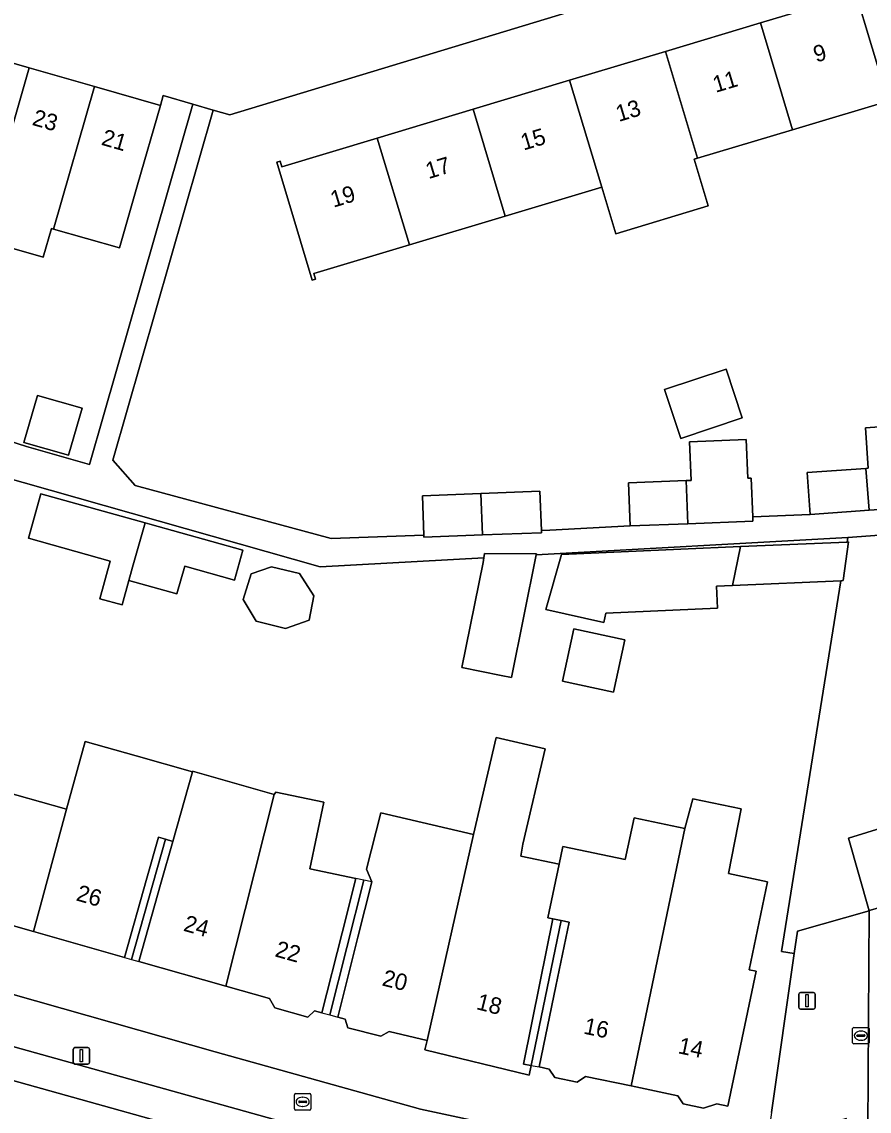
# Model space of a CAD drawing. Extents: x 158086 to 159499, y 382904 to 383981.
# Drawn here: x 158897.5 to 158948.9, y 383286 to 383352 of the extents above; entities that cross this region are included whole.
import ezdxf

# ---------------------------------------------------------------- set-up
doc = ezdxf.new("R2010")
doc.units = 0
for name, color, linetype in [('IMGEO_Brandkraan', 7, 'Continuous'), ('IMGEO_Erf', 7, 'Continuous'), ('IMGEO_Groenvoorziening', 7, 'Continuous'), ('IMGEO_Kolk', 7, 'Continuous'), ('IMGEO_Lichtmast', 7, 'Continuous'), ('IMGEO_Pand', 7, 'Continuous'), ('IMGEO_Pand_nummerreeks', 7, 'Continuous'), ('IMGEO_Pand_overbouw', 7, 'Continuous'), ('IMGEO_Parkeervlak_open', 7, 'Continuous'), ('IMGEO_Rijbaan_lokaal_gesloten', 7, 'Continuous'), ('IMGEO_Rijbaan_lokaal_open', 7, 'Continuous'), ('IMGEO_Voetpad_open', 7, 'Continuous')]:
    doc.layers.add(name, color=color, linetype=linetype)

msp = doc.modelspace()

# ---------------------------------------------------------------- linework, layer by layer
at = {"layer": 'IMGEO_Brandkraan'}
for p, q in [((158914.014, 383286.107), (158914.014, 383286.959)), ((158914.089, 383287.033), (158914.941, 383287.033)), ((158914.502, 383286.813), (158914.527, 383286.813)), ((158915.015, 383286.959), (158915.015, 383286.107)), ((158914.941, 383286.033), (158914.089, 383286.033)), ((158914.273, 383286.527), (158914.273, 383286.539)), ((158914.711, 383286.49), (158914.313, 383286.49)), ((158914.316, 383286.576), (158914.714, 383286.576)), ((158914.525, 383286.253), (158914.5, 383286.253)), ((158914.757, 383286.539), (158914.757, 383286.527))]:
    msp.add_line(p, q, dxfattribs=at)
for points in [[(158914.014, 383286.107), (158914.014, 383286.959)], [(158914.089, 383287.033), (158914.941, 383287.033)], [(158915.015, 383286.959), (158915.015, 383286.107)], [(158914.941, 383286.033), (158914.089, 383286.033)]]:
    msp.add_lwpolyline(points, dxfattribs=at)
for centre, radius, start, end in [((158914.091, 383286.957), 0.0765, 91.55205, 178.44795), ((158914.091, 383286.957), 0.0765, 91.55205, 178.44795), ((158914.939, 383286.957), 0.0765, 1.55205, 88.44795), ((158914.939, 383286.957), 0.0765, 1.55205, 88.44795), ((158914.091, 383286.109), 0.0765, 181.55205, 268.44795), ((158914.091, 383286.109), 0.0765, 181.55205, 268.44795), ((158914.313, 383286.536), 0.0403, 85.87752, 175.75265), ((158914.31, 383286.526), 0.0366, 178.93798, 274.71019), ((158914.714, 383286.533), 0.043, 264.86636, 352.45326), ((158914.718, 383286.538), 0.0386, 1.73085, 96.63898), ((158914.939, 383286.109), 0.0765, 271.55205, 358.44795), ((158914.939, 383286.109), 0.0765, 271.55205, 358.44795)]:
    msp.add_arc(centre, radius, start, end, dxfattribs=at)
for centre, major_axis, ratio, start_param, end_param in [((158914.501, 383286.533), (-0.387, 0.002), 0.722429, 4.712389, 7.853982), ((158914.526, 383286.533), (-0.39, 0.002), 0.717154, 1.570796, 4.712389)]:
    msp.add_ellipse(centre, major_axis=major_axis, ratio=ratio, start_param=start_param, end_param=end_param, dxfattribs=at)
at = {"layer": 'IMGEO_Erf'}
for points in [[(158947.093, 383357.596), (158910.089, 383346.37), (158909.091, 383346.657), (158902.99, 383325.423), (158904.351, 383323.893), (158916.25, 383320.678), (158921.864, 383320.891), (158921.773, 383323.278), (158925.321, 383323.412), (158928.905, 383323.548), (158928.996, 383321.162), (158929.495, 383321.181), (158934.368, 383321.448), (158934.269, 383324.056), (158937.772, 383324.189), (158938.07, 383324.2), (158937.981, 383326.551), (158941.422, 383326.681), (158941.512, 383324.331), (158941.723, 383324.339), (158941.813, 383322), (158945.298, 383322.134), (158945.112, 383324.674), (158948.668, 383324.933), (158948.822, 383324.944), (158948.644, 383327.387), (158952.045, 383327.635)], [(158947.978, 383354.013), (158950.122, 383346.879)], [(158949.815, 383347.142), (158945.027, 383345.704), (158944.22, 383345.462), (158938.455, 383343.73), (158938.266, 383343.673), (158939.116, 383340.842), (158933.502, 383339.156), (158932.651, 383341.987), (158926.794, 383340.229), (158920.986, 383338.484), (158915.194, 383336.745), (158915.296, 383336.409), (158915.084, 383336.345), (158914.376, 383338.701), (158912.938, 383343.489), (158913.149, 383343.553), (158913.251, 383343.219), (158919.041, 383344.958), (158924.849, 383346.702), (158930.706, 383348.461), (158936.511, 383350.204), (158942.276, 383351.935), (158947.869, 383353.615)], [(158895.592, 383326.951), (158897.772, 383326.267), (158901.578, 383325.175), (158902.448, 383328.204), (158907.853, 383347.013), (158906.052, 383347.53), (158905.881, 383346.931), (158904.503, 383342.125), (158903.405, 383338.296), (158899.405, 383339.443), (158899.272, 383339.481), (158898.772, 383337.74), (158894.947, 383338.837)], [(158942.949, 383285.896), (158944.329, 383295.526), (158943.553, 383295.646), (158947.075, 383317.609), (158947.158, 383318.125), (158940.585, 383317.839), (158939.611, 383317.797), (158939.669, 383316.452), (158932.901, 383316.158), (158932.786, 383315.592), (158929.266, 383316.389), (158930.203, 383319.717), (158941.078, 383320.189), (158947.534, 383320.47), (158947.577, 383320.74), (158928.684, 383319.693), (158927.172, 383312.258), (158926.56, 383312.383), (158924.17, 383312.869), (158925.463, 383319.227), (158925.508, 383319.517), (158915.583, 383318.967), (158892.634, 383325.466)], [(158830.055, 383312.009), (158909.214, 383289.555), (158921.656, 383286.099), (158941.914, 383281.737)], [(158894.277, 383305.941), (158900.05, 383304.308), (158900.199, 383304.272), (158901.314, 383308.377), (158904.415, 383307.5), (158907.822, 383306.536), (158907.832, 383306.572), (158910.106, 383305.929), (158912.783, 383305.173), (158912.892, 383305.299), (158915.792, 383304.694), (158914.951, 383300.66), (158917.738, 383300.079), (158916.904, 383296.781), (158915.678, 383291.933), (158915.226, 383292.06), (158914.82, 383291.666), (158912.817, 383292.232), (158912.5, 383292.799), (158909.856, 383293.546), (158904.569, 383295.041), (158905.931, 383299.853), (158906.63, 383302.323), (158906.186, 383302.449), (158905.764, 383302.568), (158905.065, 383300.098), (158903.705, 383295.286), (158898.185, 383296.856), (158892.19, 383298.56)]]:
    msp.add_lwpolyline(points, dxfattribs=at)
for points in [[(158936.461, 383329.706), (158940.199, 383330.948), (158941.18, 383327.998), (158937.442, 383326.755)], [(158898.423, 383329.36), (158901.136, 383328.581), (158900.318, 383325.733), (158897.605, 383326.512)], [(158897.878, 383320.706), (158898.64, 383323.393), (158904.952, 383321.629), (158905.235, 383321.55), (158910.892, 383319.969), (158910.385, 383318.155), (158907.359, 383319.001), (158906.891, 383317.325), (158903.977, 383318.14), (158903.561, 383316.653), (158902.207, 383317.032), (158902.846, 383319.318)], [(158911.703, 383315.668), (158910.901, 383316.991), (158911.398, 383318.541), (158912.62, 383318.971), (158914.323, 383318.553), (158915.188, 383317.198), (158914.91, 383315.736), (158913.479, 383315.232)], [(158930.963, 383315.21), (158934.058, 383314.536), (158933.366, 383311.361), (158930.271, 383312.036)], [(158926.251, 383308.626), (158929.231, 383307.927), (158927.875, 383302.144), (158927.741, 383301.419), (158930.065, 383300.935), (158930.289, 383302.009), (158934.084, 383301.219), (158934.612, 383303.752), (158937.7, 383303.109), (158938.169, 383304.907), (158941.105, 383304.294), (158940.334, 383300.368), (158942.717, 383299.871), (158941.603, 383294.535), (158942.014, 383294.449), (158940.31, 383286.274), (158939.625, 383286.417), (158938.827, 383286.154), (158937.587, 383286.413), (158937.263, 383286.907), (158934.431, 383287.497), (158931.677, 383288.071), (158931.162, 383287.733), (158929.8, 383288.017), (158929.469, 383288.521), (158928.848, 383288.651), (158929.868, 383293.546), (158930.674, 383297.418), (158930.185, 383297.52), (158929.695, 383297.622), (158928.904, 383293.726), (158927.909, 383288.825), (158928.379, 383288.738), (158928.256, 383288.142), (158921.928, 383289.68), (158922.056, 383290.247), (158919.751, 383290.807), (158919.255, 383290.511), (158917.247, 383291.019), (158917.097, 383291.549), (158916.642, 383291.665), (158917.868, 383296.513), (158918.718, 383299.875), (158918.394, 383300.632), (158919.261, 383304.061), (158924.872, 383302.745)]]:
    msp.add_lwpolyline(points, close=True, dxfattribs=at)
at = {"layer": 'IMGEO_Groenvoorziening'}
msp.add_lwpolyline([(158955.535, 383310.228), (158952.614, 383319.805), (158952.52, 383321.1), (158947.577, 383320.74), (158947.534, 383320.47), (158947.614, 383320.473), (158947.293, 383318.131), (158947.158, 383318.125), (158947.075, 383317.609), (158943.553, 383295.646), (158944.329, 383295.526), (158944.523, 383296.879), (158948.864, 383298.116), (158947.612, 383302.509), (158952.077, 383303.899), (158951.187, 383306.778), (158954.201, 383307.687)], dxfattribs=at)
at = {"layer": 'IMGEO_Kolk'}
for p, q in [((158947.872, 383290.118), (158947.872, 383290.97)), ((158947.947, 383291.044), (158948.799, 383291.044)), ((158948.174, 383290.587), (158948.572, 383290.587)), ((158948.36, 383290.824), (158948.385, 383290.824)), ((158948.873, 383290.97), (158948.873, 383290.118)), ((158948.799, 383290.044), (158947.947, 383290.044)), ((158948.131, 383290.538), (158948.131, 383290.55)), ((158948.569, 383290.501), (158948.171, 383290.501)), ((158948.383, 383290.264), (158948.358, 383290.264)), ((158948.615, 383290.55), (158948.615, 383290.538))]:
    msp.add_line(p, q, dxfattribs=at)
for points in [[(158947.872, 383290.118), (158947.872, 383290.97)], [(158947.947, 383291.044), (158948.799, 383291.044)], [(158948.873, 383290.97), (158948.873, 383290.118)], [(158948.799, 383290.044), (158947.947, 383290.044)]]:
    msp.add_lwpolyline(points, dxfattribs=at)
for centre, radius, start, end in [((158947.949, 383290.968), 0.0765, 91.55205, 178.44795), ((158947.949, 383290.968), 0.0765, 91.55205, 178.44795), ((158948.171, 383290.547), 0.0403, 85.87752, 175.75265), ((158948.576, 383290.549), 0.0386, 1.73085, 96.63898), ((158948.797, 383290.968), 0.0765, 1.55205, 88.44795), ((158948.797, 383290.968), 0.0765, 1.55205, 88.44795), ((158947.949, 383290.12), 0.0765, 181.55205, 268.44795), ((158947.949, 383290.12), 0.0765, 181.55205, 268.44795), ((158948.168, 383290.537), 0.0366, 178.93798, 274.71019), ((158948.572, 383290.544), 0.043, 264.86636, 352.45326), ((158948.797, 383290.12), 0.0765, 271.55205, 358.44795), ((158948.797, 383290.12), 0.0765, 271.55205, 358.44795)]:
    msp.add_arc(centre, radius, start, end, dxfattribs=at)
for centre, major_axis, ratio, start_param, end_param in [((158948.359, 383290.544), (-0.387, 0.002), 0.722429, 4.712389, 7.853982), ((158948.384, 383290.544), (-0.39, 0.002), 0.717154, 1.570796, 4.712389)]:
    msp.add_ellipse(centre, major_axis=major_axis, ratio=ratio, start_param=start_param, end_param=end_param, dxfattribs=at)
at = {"layer": 'IMGEO_Lichtmast'}
for p, q in [((158944.608, 383292.26), (158944.608, 383293.06)), ((158944.608, 383293.06), (158944.608, 383292.26)), ((158944.708, 383293.16), (158945.498, 383293.16)), ((158945.498, 383293.16), (158944.708, 383293.16)), ((158945.598, 383293.06), (158945.598, 383292.26)), ((158945.598, 383292.26), (158945.598, 383293.06)), ((158945.498, 383292.16), (158944.708, 383292.16)), ((158944.708, 383292.16), (158945.498, 383292.16)), ((158900.595, 383288.924), (158900.595, 383289.724)), ((158900.595, 383289.724), (158900.595, 383288.924)), ((158900.695, 383289.824), (158901.485, 383289.824)), ((158901.485, 383289.824), (158900.695, 383289.824)), ((158901.585, 383289.724), (158901.585, 383288.924)), ((158901.585, 383288.924), (158901.585, 383289.724)), ((158901.485, 383288.824), (158900.695, 383288.824)), ((158900.695, 383288.824), (158901.485, 383288.824))]:
    msp.add_line(p, q, dxfattribs=at)
for points in [[(158945.028, 383293.035), (158945.178, 383293.035), (158945.178, 383292.285), (158945.028, 383292.285), (158945.028, 383293.035)], [(158901.015, 383289.699), (158901.165, 383289.699), (158901.165, 383288.949), (158901.015, 383288.949), (158901.015, 383289.699)]]:
    msp.add_lwpolyline(points, dxfattribs=at)
for centre, start, end in [((158944.708, 383293.06), 90, 180), ((158944.708, 383293.06), 90, 180), ((158945.498, 383293.06), 0, 90), ((158945.498, 383293.06), 360, 90), ((158944.708, 383292.26), 180, 270), ((158944.708, 383292.26), 180, 270), ((158945.498, 383292.26), 270, 0), ((158945.498, 383292.26), 270, 0), ((158900.695, 383289.724), 90, 180), ((158900.695, 383289.724), 90, 180), ((158901.485, 383289.724), 0, 90), ((158901.485, 383289.724), 360, 90), ((158900.695, 383288.924), 180, 270), ((158900.695, 383288.924), 180, 270), ((158901.485, 383288.924), 270, 0), ((158901.485, 383288.924), 270, 0)]:
    msp.add_arc(centre, 0.1, start, end, dxfattribs=at)
at = {"layer": 'IMGEO_Pand'}
for points in [[(158944.22, 383345.462), (158945.027, 383345.704), (158949.815, 383347.142), (158949.912, 383346.816), (158950.122, 383346.879), (158947.978, 383354.013), (158947.768, 383353.95), (158947.869, 383353.615), (158942.276, 383351.935)], [(158944.22, 383345.462), (158942.276, 383351.935), (158936.511, 383350.204), (158938.455, 383343.73)], [(158897.922, 383349.213), (158893.78, 383350.401), (158891.304, 383341.767), (158895.446, 383340.579)], [(158936.511, 383350.204), (158930.706, 383348.461), (158932.651, 383341.987), (158933.502, 383339.156), (158939.116, 383340.842), (158938.266, 383343.673), (158938.455, 383343.73)], [(158901.882, 383348.078), (158897.922, 383349.213), (158895.446, 383340.579), (158894.947, 383338.837), (158898.772, 383337.74), (158899.272, 383339.481), (158899.405, 383339.443)], [(158901.882, 383348.078), (158899.405, 383339.443), (158903.405, 383338.296), (158904.503, 383342.125), (158905.881, 383346.931)], [(158932.651, 383341.987), (158930.706, 383348.461), (158924.849, 383346.702), (158926.794, 383340.229)], [(158926.794, 383340.229), (158924.849, 383346.702), (158919.041, 383344.958), (158920.986, 383338.484)], [(158920.986, 383338.484), (158919.041, 383344.958), (158913.251, 383343.219), (158913.149, 383343.553), (158912.938, 383343.489), (158914.376, 383338.701), (158915.084, 383336.345), (158915.296, 383336.409), (158915.194, 383336.745)], [(158937.442, 383326.755), (158941.18, 383327.998), (158940.199, 383330.948), (158936.461, 383329.706)], [(158897.605, 383326.512), (158900.318, 383325.733), (158901.136, 383328.581), (158898.423, 383329.36)], [(158952.223, 383325.192), (158952.045, 383327.635), (158948.644, 383327.387), (158948.822, 383324.944), (158948.668, 383324.933), (158948.865, 383322.394), (158952.408, 383322.652)], [(158941.723, 383324.339), (158941.512, 383324.331), (158941.422, 383326.681), (158937.981, 383326.551), (158938.07, 383324.2), (158937.772, 383324.189), (158937.87, 383321.581), (158941.823, 383321.731), (158941.813, 383322)], [(158948.668, 383324.933), (158945.112, 383324.674), (158945.298, 383322.134), (158948.865, 383322.394)], [(158937.87, 383321.581), (158937.772, 383324.189), (158934.269, 383324.056), (158934.368, 383321.448)], [(158904.952, 383321.629), (158898.64, 383323.393), (158897.878, 383320.706), (158902.846, 383319.318), (158902.207, 383317.032), (158903.561, 383316.653), (158903.977, 383318.14), (158904.138, 383318.717), (158904.2, 383318.939)], [(158925.321, 383323.412), (158921.773, 383323.278), (158921.864, 383320.891), (158921.869, 383320.762), (158925.417, 383320.896)], [(158925.321, 383323.412), (158925.417, 383320.896), (158929.001, 383321.033), (158928.996, 383321.162), (158928.905, 383323.548)], [(158904.952, 383321.629), (158904.2, 383318.939), (158904.138, 383318.717), (158903.977, 383318.14), (158906.891, 383317.325), (158907.359, 383319.001), (158910.385, 383318.155), (158910.892, 383319.969), (158905.235, 383321.55)], [(158947.534, 383320.47), (158941.078, 383320.189), (158940.585, 383317.839), (158947.158, 383318.125), (158947.293, 383318.131), (158947.614, 383320.473)], [(158928.684, 383319.693), (158928.698, 383319.761), (158925.549, 383319.777), (158925.508, 383319.517), (158925.463, 383319.227), (158924.17, 383312.869), (158926.56, 383312.383), (158927.172, 383312.258)], [(158941.078, 383320.189), (158930.203, 383319.717), (158929.266, 383316.389), (158932.786, 383315.592), (158932.901, 383316.158), (158939.669, 383316.452), (158939.611, 383317.797), (158940.585, 383317.839)], [(158911.703, 383315.668), (158913.479, 383315.232), (158914.91, 383315.736), (158915.188, 383317.198), (158914.323, 383318.553), (158912.62, 383318.971), (158911.398, 383318.541), (158910.901, 383316.991)], [(158933.366, 383311.361), (158934.058, 383314.536), (158930.963, 383315.21), (158930.271, 383312.036)], [(158930.065, 383300.935), (158927.741, 383301.419), (158927.875, 383302.144), (158929.231, 383307.927), (158926.251, 383308.626), (158924.872, 383302.745), (158922.056, 383290.247), (158921.928, 383289.68), (158928.256, 383288.142), (158928.379, 383288.738), (158927.909, 383288.825), (158928.904, 383293.726), (158929.695, 383297.622), (158929.389, 383297.686)], [(158906.186, 383302.449), (158906.63, 383302.323), (158907.822, 383306.536), (158904.415, 383307.5), (158901.314, 383308.377), (158900.199, 383304.272), (158898.185, 383296.856), (158903.705, 383295.286), (158905.065, 383300.098), (158905.764, 383302.568)], [(158912.783, 383305.173), (158910.106, 383305.929), (158907.832, 383306.572), (158907.822, 383306.536), (158906.63, 383302.323), (158905.931, 383299.853), (158904.569, 383295.041), (158909.856, 383293.546)], [(158900.199, 383304.272), (158900.05, 383304.308), (158894.277, 383305.941), (158893.55, 383303.372), (158892.19, 383298.56), (158898.185, 383296.856)], [(158909.856, 383293.546), (158912.5, 383292.799), (158912.817, 383292.232), (158914.82, 383291.666), (158915.226, 383292.06), (158915.678, 383291.933), (158916.904, 383296.781), (158917.738, 383300.079), (158914.951, 383300.66), (158915.792, 383304.694), (158912.892, 383305.299), (158912.783, 383305.173)], [(158934.431, 383287.497), (158937.263, 383286.907), (158937.587, 383286.413), (158938.827, 383286.154), (158939.625, 383286.417), (158940.31, 383286.274), (158942.014, 383294.449), (158941.603, 383294.535), (158942.717, 383299.871), (158940.334, 383300.368), (158941.105, 383304.294), (158938.169, 383304.907), (158937.7, 383303.109)], [(158924.872, 383302.745), (158919.261, 383304.061), (158918.394, 383300.632), (158918.718, 383299.875), (158917.868, 383296.513), (158916.642, 383291.665), (158917.097, 383291.549), (158917.247, 383291.019), (158919.255, 383290.511), (158919.751, 383290.807), (158922.056, 383290.247)], [(158937.7, 383303.109), (158934.612, 383303.752), (158934.084, 383301.219), (158930.289, 383302.009), (158930.065, 383300.935), (158929.389, 383297.686), (158929.695, 383297.622), (158930.185, 383297.52), (158930.674, 383297.418), (158929.868, 383293.546), (158928.848, 383288.651), (158929.469, 383288.521), (158929.8, 383288.017), (158931.162, 383287.733), (158931.677, 383288.071), (158934.431, 383287.497)]]:
    msp.add_lwpolyline(points, close=True, dxfattribs=at)
at = {"layer": 'IMGEO_Pand_overbouw'}
for points in [[(158903.705, 383295.286), (158904.138, 383295.163), (158906.186, 383302.449), (158905.764, 383302.568), (158905.065, 383300.098)], [(158904.138, 383295.163), (158904.569, 383295.041), (158905.931, 383299.853), (158906.63, 383302.323), (158906.186, 383302.449)], [(158917.738, 383300.079), (158916.904, 383296.781), (158915.678, 383291.933), (158916.16, 383291.799), (158918.228, 383299.977)], [(158916.642, 383291.665), (158917.868, 383296.513), (158918.718, 383299.875), (158918.228, 383299.977), (158916.16, 383291.799)], [(158927.909, 383288.825), (158928.379, 383288.738), (158930.185, 383297.52), (158929.695, 383297.622), (158928.904, 383293.726)], [(158928.848, 383288.651), (158929.868, 383293.546), (158930.674, 383297.418), (158930.185, 383297.52), (158928.379, 383288.738)]]:
    msp.add_lwpolyline(points, close=True, dxfattribs=at)
at = {"layer": 'IMGEO_Parkeervlak_open'}
for points in [[(158741.506, 383331.88), (158765.072, 383325.196), (158890.262, 383289.69), (158944.658, 383274.49)], [(158942.057, 383277.301), (158890.831, 383291.584), (158769.481, 383325.984)], [(158948.864, 383298.116), (158944.523, 383296.879), (158944.329, 383295.526), (158942.949, 383285.896), (158942.709, 383284.22), (158947.515, 383285.552)], [(158948.786, 383284.857), (158948.864, 383298.116)]]:
    msp.add_lwpolyline(points, dxfattribs=at)
msp.add_lwpolyline([(158954.42, 383304.525), (158952.077, 383303.899), (158947.612, 383302.509), (158948.864, 383298.116), (158948.958, 383298.143), (158955.706, 383300.11)], close=True, dxfattribs=at)
at = {"layer": 'IMGEO_Rijbaan_lokaal_gesloten'}
msp.add_lwpolyline([(158952.399, 383272.308), (158944.862, 383274.414), (158944.658, 383274.49), (158890.262, 383289.69)], dxfattribs=at)
at = {"layer": 'IMGEO_Rijbaan_lokaal_open'}
msp.add_lwpolyline([(158955.706, 383300.11), (158948.958, 383298.143), (158948.864, 383298.116), (158948.786, 383284.857), (158948.87, 383284.047)], dxfattribs=at)
at = {"layer": 'IMGEO_Voetpad_open'}
for points in [[(158893.78, 383350.401), (158897.922, 383349.213), (158901.882, 383348.078), (158905.881, 383346.931), (158906.052, 383347.53), (158907.853, 383347.013), (158909.091, 383346.657), (158910.089, 383346.37), (158947.093, 383357.596)], [(158952.408, 383322.652), (158948.865, 383322.394), (158945.298, 383322.134), (158941.813, 383322), (158941.823, 383321.731), (158937.87, 383321.581), (158934.368, 383321.448), (158929.495, 383321.181), (158928.996, 383321.162), (158929.001, 383321.033), (158925.417, 383320.896), (158921.869, 383320.762), (158921.864, 383320.891), (158916.25, 383320.678), (158904.351, 383323.893), (158902.99, 383325.423), (158909.091, 383346.657), (158907.853, 383347.013), (158902.448, 383328.204), (158901.578, 383325.175), (158897.772, 383326.267), (158895.592, 383326.951)], [(158909.214, 383289.555), (158830.055, 383312.009), (158829.102, 383312.279), (158766.48, 383330.042), (158741.709, 383337.068), (158733.649, 383339.682)], [(158742.912, 383332.164), (158744.303, 383332.843), (158744.994, 383332.925), (158765.619, 383327.078), (158765.751, 383327.533), (158765.966, 383327.472), (158769.605, 383326.437), (158769.481, 383325.984), (158890.831, 383291.584), (158942.057, 383277.301)], [(158892.634, 383325.466), (158915.583, 383318.967), (158925.508, 383319.517), (158925.549, 383319.777), (158928.698, 383319.761), (158928.684, 383319.693), (158947.577, 383320.74), (158952.52, 383321.1)], [(158942.772, 383280.083), (158942.813, 383280.22), (158942.252, 383280.399), (158942.298, 383280.691), (158942.189, 383280.727), (158942.264, 383281.024), (158941.836, 383281.15), (158941.914, 383281.737), (158921.656, 383286.099), (158909.214, 383289.555)]]:
    msp.add_lwpolyline(points, dxfattribs=at)

# ---------------------------------------------------------------- texts
at = {"layer": 'IMGEO_Pand_nummerreeks'}
for s, rotation, p in [('9', 16.71534, (158945.664, 383349.528)), ('11', 16.71534, (158939.563, 383347.696)), ('13', 16.71318, (158933.684, 383345.931)), ('23', 343.99729, (158898.054, 383345.764)), ('21', 344.00013, (158902.248, 383344.561)), ('15', 16.71534, (158927.914, 383344.198)), ('17', 16.71534, (158922.145, 383342.466)), ('19', 16.71534, (158916.375, 383340.733)), ('26', 344.12907, (158900.72, 383298.755)), ('24', 344.36971, (158907.23, 383296.914)), ('22', 344.36981, (158912.781, 383295.361)), ('20', 345.85253, (158919.277, 383293.6)), ('18', 345.85367, (158924.998, 383292.158)), ('16', 348.28301, (158931.506, 383290.674)), ('14', 348.28402, (158937.236, 383289.485))]:
    msp.add_text(s, height=1, rotation=rotation, dxfattribs=at).set_placement(p)

doc.saveas('drawing.dxf')
